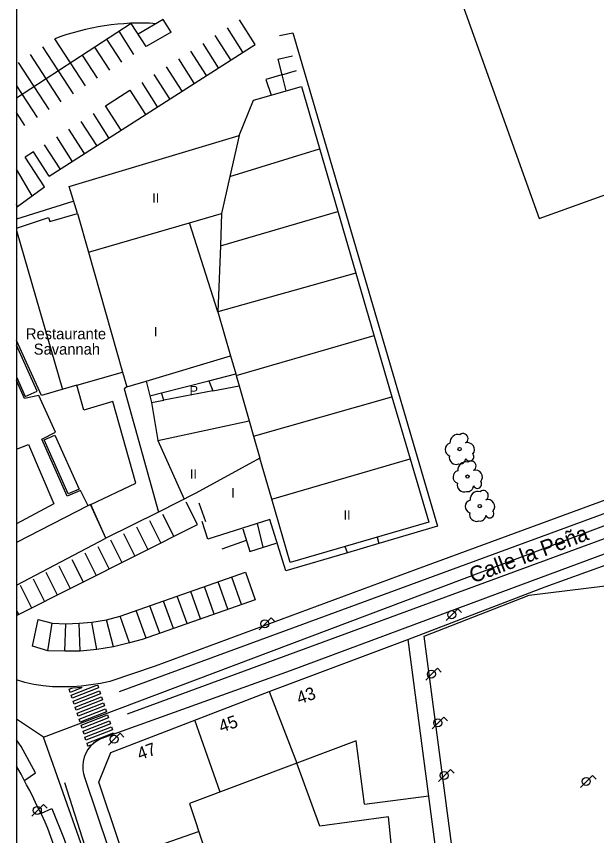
# Model space of a CAD drawing. Extents: x 282771 to 285132, y 4823109 to 4825496.
# Drawn here: x 282771.5 to 282863.8, y 4824352.9 to 4824483.1 of the extents above; entities that cross this region are included whole.
import ezdxf

# ---------------------------------------------------------------- set-up
doc = ezdxf.new("R2010")
doc.units = 0
for name, color, linetype in [('ACERA-BORDILLO', 7, 'Continuous'), ('ACERA-INTERIOR', 7, 'Continuous'), ('APARCAMIENTO', 7, 'Continuous'), ('ARBOL', 7, 'Continuous'), ('BORDILLO', 7, 'Continuous'), ('CALLE-EJE', 7, 'Continuous'), ('CALLE-TEXTO', 7, 'Continuous'), ('Default', 7, 'Continuous'), ('EDIFICIO', 7, 'Continuous'), ('FAROLA', 7, 'Continuous'), ('INTERIOR-EDIFICIO', 7, 'Continuous'), ('MEDIANERA', 7, 'Continuous'), ('NUM-PORTAL', 7, 'Continuous'), ('PASO-PEATONES', 7, 'Continuous'), ('SENAL-VIARIA', 7, 'Continuous'), ('TXT-ALTURA-EDIFICIO', 7, 'Continuous'), ('TXT-EDIFICIOS', 7, 'Continuous'), ('VALLA', 7, 'Continuous'), ('ZONA-VERDE', 7, 'Continuous')]:
    doc.layers.add(name, color=color, linetype=linetype)

msp = doc.modelspace()

# ---------------------------------------------------------------- linework, layer by layer
at = {"layer": 'ACERA-BORDILLO'}
for points in [[(282976.38, 4824434.97), (282955.51, 4824434.85), (282946.2, 4824434.86), (282944.22, 4824434.84), (282941.82, 4824434.34), (282939.77, 4824433.71), (282926.84, 4824429.01), (282891.09, 4824415.81), (282884.99, 4824413.56), (282835.09, 4824395.19), (282793.55, 4824379.84), (282786.34, 4824377.4), (282784.85, 4824377.1), (282783.34, 4824376.87), (282781.83, 4824376.7), (282780.31, 4824376.6), (282778.79, 4824376.56), (282777.27, 4824376.59), (282775.77, 4824376.73), (282774.28, 4824376.96), (282772.82, 4824377.29), (282771.5, 4824377.68)], [(282890.98, 4824407.28), (282850.2, 4824392.2), (282815.03, 4824379.11), (282784.92, 4824368.32), (282784.32, 4824368), (282783.77, 4824367.6), (282783.29, 4824367.13), (282782.87, 4824366.6), (282782.54, 4824366.02), (282782.28, 4824365.39), (282782.12, 4824364.74), (282782.05, 4824364.07), (282782.07, 4824363.39), (282782.19, 4824362.73), (282782.4, 4824362.09), (282795.4, 4824323.36)], [(282771.5, 4824316.16), (282783.8, 4824317.73), (282784.58, 4824317.91), (282785.37, 4824318.28), (282786.09, 4824318.83), (282786.67, 4824319.56), (282787.08, 4824320.4), (282787.27, 4824321.29), (282787.27, 4824322.16), (282787.1, 4824322.94), (282784.69, 4824330.31), (282781.02, 4824340.94), (282777.44, 4824351.41), (282776.98, 4824352.75), (282776.49, 4824354.09), (282776.1, 4824355.09), (282775.49, 4824356.36), (282774.82, 4824357.64), (282774.28, 4824358.76), (282773.64, 4824360.1), (282773.13, 4824361.02), (282772.27, 4824362.71), (282771.5, 4824363.97)]]:
    msp.add_lwpolyline(points, dxfattribs=at)
at = {"layer": 'ACERA-INTERIOR'}
for points in [[(282813.35, 4824480.02), (282815.48, 4824480.49), (282838.44, 4824402.11), (282829.15, 4824399.36)], [(282782.89, 4824405.34), (282781.72, 4824407.78), (282779.56, 4824406.89), (282775.54, 4824415.93), (282777.74, 4824417.05), (282775.07, 4824422.87), (282772.78, 4824422.4), (282771.5, 4824425.22)], [(282833.73, 4824384.08), (282855.56, 4824392.44), (282887.89, 4824404.12), (282890.79, 4824405.17), (282919.63, 4824415.8), (282922.8, 4824413.55), (282923.94, 4824406.69), (282925.93, 4824392.85), (282927.6, 4824381.87)], [(282824.14, 4824397.88), (282814.35, 4824394.98), (282811.79, 4824403.18), (282801.96, 4824400.04), (282801.06, 4824402.83)], [(282828.88, 4824400.34), (282829.15, 4824399.36)], [(282824.14, 4824397.88), (282823.8, 4824398.87)], [(282829.15, 4824399.36), (282824.14, 4824397.88)], [(282824.14, 4824397.87), (282824.14, 4824397.88)]]:
    msp.add_lwpolyline(points, dxfattribs=at)
at = {"layer": 'APARCAMIENTO'}
for points in [[(282776.7, 4824457.72), (282809.47, 4824478.64), (282807, 4824482.51)], [(282793.73, 4824481.92), (282792.69, 4824481.98), (282791.67, 4824482), (282790.65, 4824482), (282789.62, 4824481.98), (282788.6, 4824481.92), (282787.57, 4824481.84), (282786.55, 4824481.73), (282785.53, 4824481.59), (282784.52, 4824481.42), (282783.51, 4824481.23), (282782.5, 4824481.01), (282781.51, 4824480.76), (282780.52, 4824480.49), (282779.54, 4824480.19), (282778.58, 4824479.87), (282777.62, 4824479.52)], [(282794.84, 4824482.57), (282790.85, 4824480.27)], [(282796.12, 4824480.6), (282794.84, 4824482.57)], [(282789.75, 4824481.96), (282771.5, 4824470.09)], [(282790.2, 4824477.05), (282787.82, 4824480.71)], [(282792.13, 4824478.31), (282789.75, 4824481.96)], [(282807.53, 4824477.41), (282805.06, 4824481.27)], [(282782.49, 4824472.04), (282777.62, 4824479.52)], [(282788.27, 4824475.8), (282785.9, 4824479.45)], [(282796.12, 4824480.6), (282792.13, 4824478.31)], [(282805.59, 4824476.17), (282803.12, 4824480.03)], [(282780.56, 4824470.78), (282775.69, 4824478.27)], [(282786.34, 4824474.54), (282783.97, 4824478.2)], [(282803.65, 4824474.93), (282801.18, 4824478.79)], [(282778.63, 4824469.53), (282773.76, 4824477.01)], [(282784.42, 4824473.29), (282782.04, 4824476.94)], [(282801.71, 4824473.69), (282799.25, 4824477.56)], [(282776.71, 4824468.27), (282771.84, 4824475.76)], [(282799.77, 4824472.45), (282797.31, 4824476.32)], [(282797.84, 4824471.22), (282795.37, 4824475.08)], [(282795.9, 4824469.98), (282793.43, 4824473.84)], [(282771.5, 4824472.06), (282774.78, 4824467.02)], [(282793.96, 4824468.74), (282791.49, 4824472.6)], [(282788.14, 4824465.03), (282785.68, 4824468.89), (282789.55, 4824471.37), (282792.02, 4824467.5)], [(282772.85, 4824465.76), (282771.5, 4824467.84)], [(282786.21, 4824463.79), (282783.74, 4824467.65)], [(282784.27, 4824462.55), (282781.8, 4824466.41)], [(282782.33, 4824461.31), (282779.86, 4824465.18)], [(282780.39, 4824460.08), (282777.92, 4824463.94)], [(282778.45, 4824458.84), (282775.99, 4824462.7)], [(282774.24, 4824461.58), (282772.92, 4824460.74)], [(282776.7, 4824457.72), (282774.24, 4824461.58)], [(282775.96, 4824455.98), (282772.92, 4824460.74)], [(282774.01, 4824454.57), (282771.5, 4824458.79)], [(282771.5, 4824452.77), (282775.96, 4824455.98)], [(282771.67, 4824452.89), (282771.5, 4824453.27)], [(282771.5, 4824387.92), (282800.32, 4824402.34), (282798.52, 4824405.93)], [(282794.72, 4824404.03), (282796.52, 4824400.44)], [(282792.66, 4824403), (282794.46, 4824399.41)], [(282790.61, 4824401.97), (282792.41, 4824398.38)], [(282807.53, 4824401.65), (282808.62, 4824398.1), (282812.8, 4824399.42)], [(282809.76, 4824402.53), (282810.71, 4824398.76)], [(282788.55, 4824400.94), (282790.35, 4824397.35)], [(282784.44, 4824398.89), (282786.23, 4824395.29)], [(282786.49, 4824399.92), (282788.29, 4824396.32)], [(282804.21, 4824398.5), (282808.08, 4824399.87)], [(282782.38, 4824397.86), (282784.18, 4824394.26)], [(282780.32, 4824396.83), (282782.12, 4824393.23)], [(282807.93, 4824394.78), (282809.48, 4824390.42), (282791.5, 4824384.12), (282789.5, 4824383.55), (282786.92, 4824382.92), (282784.29, 4824382.52), (282781.66, 4824382.23), (282779.2, 4824382.23), (282776.51, 4824382.29), (282774.04, 4824383.03), (282774.96, 4824387.27), (282777.19, 4824386.7), (282779.37, 4824386.58), (282781.49, 4824386.7), (282783.49, 4824386.87), (282785.84, 4824387.21), (282788.01, 4824387.79), (282807.93, 4824394.78)], [(282776.21, 4824394.77), (282778.01, 4824391.17)], [(282778.26, 4824395.8), (282780.06, 4824392.2)], [(282774.15, 4824393.74), (282775.95, 4824390.14)], [(282807.31, 4824389.66), (282805.76, 4824394.01)], [(282772.09, 4824392.71), (282773.89, 4824389.12)], [(282802.97, 4824388.14), (282801.42, 4824392.49)], [(282805.14, 4824388.9), (282803.59, 4824393.25)], [(282798.63, 4824386.62), (282797.08, 4824390.97)], [(282800.8, 4824387.38), (282799.25, 4824391.73)], [(282796.46, 4824385.86), (282794.91, 4824390.21)], [(282771.5, 4824388.76), (282771.84, 4824388.09)], [(282792.12, 4824384.33), (282790.57, 4824388.68)], [(282794.29, 4824385.1), (282792.74, 4824389.45)], [(282786.92, 4824382.92), (282785.84, 4824387.21)], [(282789.5, 4824383.55), (282788.01, 4824387.79)], [(282776.51, 4824382.29), (282777.19, 4824386.7)], [(282779.2, 4824382.23), (282779.37, 4824386.58)], [(282781.66, 4824382.23), (282781.49, 4824386.7)], [(282784.29, 4824382.52), (282783.49, 4824386.87)]]:
    msp.add_lwpolyline(points, dxfattribs=at)
at = {"layer": 'ARBOL'}
for centre in [(282841.96, 4824414.34), (282843.22, 4824409.98), (282845.17, 4824405.29)]:
    msp.add_circle(centre, 0.255, dxfattribs=at)
for centre, radius, start, end in [((282841.7, 4824415.4), 1.27, 75.0327, 185.7993), ((282842.53, 4824416.01), 0.797, 298.9625, 128.991), ((282840.7, 4824414.27), 1.04, 105.6423, 251.3843), ((282843.25, 4824414.28), 1.09, 318.9545, 107.928), ((282841.43, 4824413.01), 1.1, 165.4318, 290.5561), ((282843.55, 4824413.14), 0.672, 203.7367, 39.4725), ((282842.96, 4824411.04), 1.27, 75.0327, 185.7993), ((282842, 4824412.9), 0.935, 258.599, 358.1324), ((282843.79, 4824411.65), 0.797, 298.9625, 128.991), ((282841.96, 4824409.91), 1.04, 105.6423, 251.3843), ((282844.51, 4824409.92), 1.09, 318.9545, 107.928), ((282844.81, 4824408.78), 0.672, 203.7367, 39.4725), ((282842.69, 4824408.65), 1.1, 165.4318, 290.5561), ((282843.26, 4824408.54), 0.935, 258.599, 358.1324), ((282844.91, 4824406.35), 1.27, 75.0327, 185.7993), ((282845.74, 4824406.96), 0.797, 298.9625, 128.991), ((282843.91, 4824405.22), 1.04, 105.6423, 251.3843), ((282846.46, 4824405.23), 1.09, 318.9545, 107.928), ((282844.64, 4824403.96), 1.1, 165.4318, 290.5561), ((282846.76, 4824404.09), 0.672, 203.7367, 39.4725), ((282845.21, 4824403.85), 0.935, 258.599, 358.1324)]:
    msp.add_arc(centre, radius, start, end, dxfattribs=at)
at = {"layer": 'BORDILLO'}
for points in [[(282780.5, 4824453.65), (282771.5, 4824450.89)], [(282771.5, 4824414.31), (282773.43, 4824415.08), (282777.46, 4824405.67), (282771.5, 4824402.46)]]:
    msp.add_lwpolyline(points, dxfattribs=at)
at = {"layer": 'CALLE-EJE'}
for points in [[(282775.8, 4824368.6), (282927.29, 4824425.68)], [(282775.8, 4824368.6), (282771.5, 4824371.42)], [(282794.82, 4824314.79), (282775.8, 4824368.6)]]:
    msp.add_lwpolyline(points, dxfattribs=at)
at = {"layer": 'Default'}
msp.add_lwpolyline([(285130.1, 4825495.5), (282771.5, 4825495.5), (282771.5, 4823109)], dxfattribs=at)
at = {"layer": 'EDIFICIO'}
for points in [[(282771.5, 4824582.28), (282803.4, 4824593.84), (282854.62, 4824451), (282881.43, 4824460.62), (282815.55, 4824644.35), (282786.37, 4824633.78), (282781.19, 4824648.3), (282809.58, 4824659.21), (282799.92, 4824686.27), (282771.5, 4824675.35)], [(282816.82, 4824471.97), (282831.21, 4824422.66), (282834.11, 4824412.78), (282837.06, 4824402.72), (282815.03, 4824396.33), (282812.11, 4824406.39), (282810.22, 4824412.92), (282800.05, 4824407.35), (282794.11, 4824404.3), (282785.74, 4824400.18), (282783.32, 4824405.54), (282790.47, 4824408.93), (282786.82, 4824421.9), (282782.23, 4824420.55), (282781.13, 4824424.48), (282775.47, 4824422.87), (282771.5, 4824431.62)], [(282771.5, 4824449.45), (282776.59, 4824451.14), (282776.82, 4824450.5), (282781.2, 4824451.78), (282779.9, 4824456.08), (282806.93, 4824464.14), (282809.19, 4824469.75), (282816.82, 4824471.97)], [(282800.36, 4824322.78), (282797.18, 4824323.99), (282784.62, 4824361.41), (282786.5, 4824366.15), (282811.69, 4824375.82), (282833.73, 4824384.08), (282841.18, 4824327.83), (282833.72, 4824326.86), (282800.36, 4824322.78)]]:
    msp.add_lwpolyline(points, dxfattribs=at)
at = {"layer": 'FAROLA'}
for p, q in [((282841.7, 4824388.97), (282840.76, 4824388.04)), ((282842.29, 4824388.38), (282841.7, 4824388.97)), ((282811.99, 4824387.52), (282811.05, 4824386.59)), ((282812.58, 4824386.93), (282811.99, 4824387.52)), ((282840.76, 4824388.04), (282839.83, 4824387.1)), ((282811.05, 4824386.59), (282810.12, 4824385.65)), ((282838.46, 4824379.52), (282837.52, 4824378.59)), ((282839.05, 4824378.93), (282838.46, 4824379.52)), ((282837.52, 4824378.59), (282836.59, 4824377.65)), ((282839.48, 4824371.78), (282838.54, 4824370.85)), ((282840.07, 4824371.19), (282839.48, 4824371.78)), ((282838.54, 4824370.85), (282837.61, 4824369.91)), ((282788.01, 4824369.19), (282787.07, 4824368.26)), ((282788.6, 4824368.6), (282788.01, 4824369.19)), ((282787.07, 4824368.26), (282786.14, 4824367.32)), ((282839.56, 4824362.5), (282838.63, 4824361.56)), ((282840.5, 4824363.43), (282839.56, 4824362.5)), ((282841.09, 4824362.84), (282840.5, 4824363.43)), ((282863.08, 4824362.48), (282862.14, 4824361.55)), ((282863.67, 4824361.89), (282863.08, 4824362.48)), ((282862.14, 4824361.55), (282861.21, 4824360.61)), ((282775.81, 4824357.88), (282774.87, 4824356.95)), ((282776.4, 4824357.29), (282775.81, 4824357.88)), ((282774.87, 4824356.95), (282773.94, 4824356.01))]:
    msp.add_line(p, q, dxfattribs=at)
for centre, radius in [((282840.72, 4824388.04), 0.637), ((282811.01, 4824386.59), 0.637), ((282837.48, 4824378.59), 0.638), ((282838.5, 4824370.85), 0.638), ((282787.03, 4824368.26), 0.637), ((282839.52, 4824362.5), 0.638), ((282862.1, 4824361.55), 0.637), ((282774.83, 4824356.95), 0.637)]:
    msp.add_circle(centre, radius, dxfattribs=at)
at = {"layer": 'INTERIOR-EDIFICIO'}
msp.add_lwpolyline([(282816.1, 4824364.45), (282799, 4824358.02), (282806.39, 4824335.82), (282832.35, 4824339.05), (282830.67, 4824355.91), (282819.75, 4824354.46), (282816.1, 4824364.45)], dxfattribs=at)
at = {"layer": 'MEDIANERA'}
for points in [[(282813.06, 4824476.27), (282815.4, 4824476.82)], [(282813.06, 4824476.27), (282813.69, 4824473.82)], [(282813.69, 4824473.82), (282816.06, 4824474.51)], [(282813.69, 4824473.82), (282811.16, 4824473.08)], [(282811.16, 4824473.08), (282812.02, 4824470.57)], [(282813.69, 4824473.82), (282814.35, 4824471.25)], [(282806.93, 4824464.14), (282805.46, 4824457.64)], [(282805.46, 4824457.64), (282819.69, 4824462.05)], [(282805.46, 4824457.64), (282804.13, 4824451.76)], [(282803.94, 4824446.65), (282822.6, 4824452.09)], [(282781.2, 4824451.78), (282782.95, 4824445.65)], [(282799.02, 4824450.29), (282804.13, 4824451.76)], [(282804.13, 4824451.76), (282803.94, 4824446.65)], [(282782.95, 4824445.65), (282799.02, 4824450.29)], [(282803.54, 4824436.14), (282799.02, 4824450.29)], [(282771.5, 4824449.08), (282778.83, 4824423.82)], [(282782.95, 4824445.65), (282788.39, 4824426.54)], [(282803.94, 4824446.65), (282803.54, 4824436.14)], [(282825.46, 4824442.31), (282803.54, 4824436.14)], [(282803.54, 4824436.14), (282805.55, 4824429.14)], [(282806.45, 4824426.04), (282828.37, 4824432.4)], [(282792.11, 4824425.16), (282805.55, 4824429.14)], [(282805.55, 4824429.14), (282806.37, 4824426.31)], [(282781.13, 4824424.48), (282788.39, 4824426.54)], [(282788.39, 4824426.54), (282789.06, 4824424.26)], [(282802.11, 4824425.21), (282806.37, 4824426.31)], [(282806.37, 4824426.31), (282806.45, 4824426.04)], [(282806.45, 4824426.04), (282806.92, 4824424.4)], [(282789.06, 4824424.26), (282792.11, 4824425.16)], [(282792.11, 4824425.16), (282792.73, 4824422.8)], [(282794.59, 4824423.28), (282802.11, 4824425.21)], [(282802.11, 4824425.21), (282802.73, 4824423.6)], [(282789.06, 4824424.26), (282788.63, 4824423.89), (282794.11, 4824404.3)], [(282802.73, 4824423.6), (282794.96, 4824422.12)], [(282802.73, 4824423.6), (282806.92, 4824424.4)], [(282806.92, 4824424.4), (282808.52, 4824418.84)], [(282792.73, 4824422.8), (282794.59, 4824423.28)], [(282792.73, 4824422.8), (282793, 4824421.75)], [(282793, 4824421.75), (282794.96, 4824422.12)], [(282794.96, 4824422.12), (282794.59, 4824423.28)], [(282809.21, 4824416.42), (282831.21, 4824422.66)], [(282793, 4824421.75), (282793.97, 4824415.73)], [(282793.97, 4824415.73), (282808.52, 4824418.84)], [(282808.52, 4824418.84), (282809.21, 4824416.42)], [(282793.97, 4824415.73), (282798.16, 4824406.38)], [(282809.21, 4824416.42), (282810.22, 4824412.92)], [(282812.11, 4824406.39), (282834.11, 4824412.78)], [(282800.51, 4824405.83), (282801.59, 4824402.83)], [(282811.69, 4824375.82), (282816.1, 4824364.45)], [(282803.91, 4824359.86), (282799.87, 4824371.29)], [(282825.54, 4824367.98), (282816.1, 4824364.45)], [(282826.86, 4824357.95), (282825.54, 4824367.98)], [(282826.86, 4824357.95), (282837.1, 4824359.28)], [(282788.63, 4824349.48), (282800.48, 4824353.58)]]:
    msp.add_lwpolyline(points, dxfattribs=at)
at = {"layer": 'PASO-PEATONES'}
for points in [[(282780.37, 4824374.75), (282780.21, 4824375.23), (282784.15, 4824376.79), (282784.44, 4824376.83), (282784.57, 4824376.43)], [(282780.06, 4824375.7), (282779.9, 4824376.18), (282780.34, 4824376.35), (282780.48, 4824376.41), (282781.85, 4824376.5), (282781.88, 4824376.43)], [(282780.69, 4824373.8), (282780.53, 4824374.28), (282784.73, 4824375.95), (282784.89, 4824375.47)], [(282781, 4824372.85), (282780.84, 4824373.33), (282785.05, 4824374.99), (282785.2, 4824374.52)], [(282781.31, 4824371.9), (282781.16, 4824372.37), (282785.36, 4824374.04), (282785.52, 4824373.57)], [(282781.63, 4824370.95), (282781.47, 4824371.42), (282785.68, 4824373.09), (282785.83, 4824372.62)], [(282781.94, 4824370), (282781.78, 4824370.47), (282785.99, 4824372.14), (282786.15, 4824371.67)], [(282782.26, 4824369.05), (282782.1, 4824369.52), (282786.31, 4824371.19), (282786.46, 4824370.72)], [(282782.57, 4824368.09), (282782.41, 4824368.57), (282786.62, 4824370.24), (282786.78, 4824369.76)], [(282782.88, 4824367.14), (282782.73, 4824367.62), (282784.91, 4824368.49), (282786.93, 4824369.29), (282786.99, 4824369.12), (282784.95, 4824368.39), (282784.32, 4824368.06), (282783.75, 4824367.64), (282783.48, 4824367.38)]]:
    msp.add_lwpolyline(points, close=True, dxfattribs=at)
at = {"layer": 'SENAL-VIARIA'}
for points in [[(282916.86, 4824423.13), (282787.83, 4824375.76)], [(282918.15, 4824419.61), (282789.12, 4824372.23)], [(282772.83, 4824361.75), (282774.56, 4824362.9), (282772.26, 4824367.11), (282771.5, 4824368.16)], [(282782.81, 4824350.07), (282779.19, 4824361.31)], [(282775.52, 4824356.52), (282777.16, 4824357.26), (282779.12, 4824352.38), (282781.25, 4824345.85), (282787.53, 4824327.62)]]:
    msp.add_lwpolyline(points, dxfattribs=at)
at = {"layer": 'VALLA'}
msp.add_lwpolyline([(282924.21, 4824381.26), (282927.6, 4824381.87), (282932.62, 4824341.94), (282931.19, 4824339.71), (282843.75, 4824328.37), (282836.31, 4824384.65), (282853.03, 4824391.12), (282865.12, 4824392.61)], dxfattribs=at)
at = {"layer": 'ZONA-VERDE'}
for p, q in [((282771.5, 4824430.83), (282771.5, 4824425.81)), ((282774.78, 4824423.54), (282771.5, 4824430.83)), ((282771.5, 4824425.81), (282772.9, 4824422.69)), ((282772.9, 4824422.69), (282774.78, 4824423.54)), ((282775.9, 4824415.8), (282777.64, 4824416.58)), ((282779.73, 4824407.21), (282775.9, 4824415.8)), ((282777.64, 4824416.58), (282781.47, 4824407.98)), ((282781.47, 4824407.98), (282779.73, 4824407.21)), ((282782.88, 4824405.31), (282771.5, 4824399.5)), ((282783.3, 4824405.53), (282782.88, 4824405.31)), ((282785.73, 4824400.17), (282783.3, 4824405.53)), ((282771.5, 4824392.74), (282785.73, 4824400.17)), ((282771.5, 4824399.5), (282771.5, 4824392.74))]:
    msp.add_line(p, q, dxfattribs=at)

# ---------------------------------------------------------------- texts
at = {"layer": 'CALLE-TEXTO'}
msp.add_text('Calle la Peña', height=2.5, rotation=20.646, dxfattribs=at).set_placement((282844.08, 4824392.99))
at = {"layer": 'NUM-PORTAL'}
for s, p in [('43', (282816.48, 4824373.77)), ('45', (282804.1, 4824369.27)), ('47', (282791.12, 4824364.91))]:
    msp.add_text(s, height=2, rotation=19.5408, dxfattribs=at).set_placement(p)
at = {"layer": 'TXT-ALTURA-EDIFICIO'}
for s, p in [('II', (282793.11, 4824453.47)), ('I', (282793.36, 4824432.25)), ('P', (282799.04, 4824422.89)), ('II', (282799.1, 4824409.64)), ('I', (282805.67, 4824406.65)), ('II', (282823.52, 4824403.12))]:
    msp.add_text(s, height=1.5, rotation=0, dxfattribs=at).set_placement(p)
at = {"layer": 'TXT-EDIFICIOS'}
for s, p in [('Restaurante ', (282773.01, 4824431.79)), ('Savannah', (282774.26, 4824429.35))]:
    msp.add_text(s, height=1.75, rotation=0, dxfattribs=at).set_placement(p)

doc.saveas('drawing.dxf')
